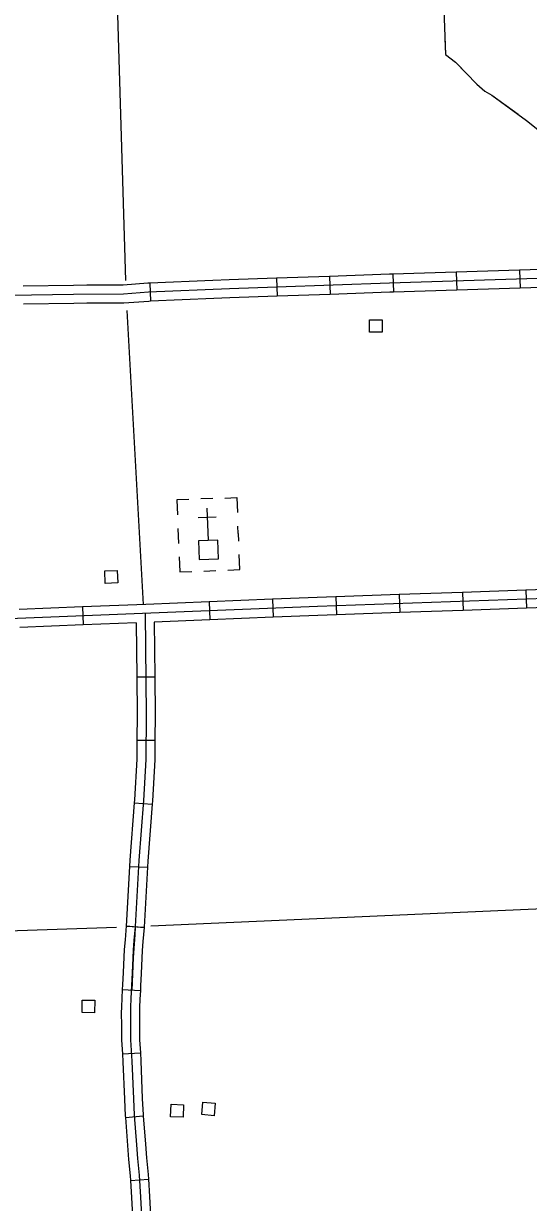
# Model space of a CAD drawing. Extents: x 1084508 to 1142749, y 1057638 to 1093403.
# Drawn here: x 1127220 to 1128540, y 1076982 to 1080063 of the extents above; entities that cross this region are included whole.
import ezdxf

# ---------------------------------------------------------------- set-up
doc = ezdxf.new("R2010")
doc.units = 0
for name, color, linetype in [('Level 2', 7, 'Continuous'), ('Level 32', 7, 'Continuous'), ('Level 43', 7, 'Continuous'), ('Level 45', 7, 'Continuous'), ('Level 5', 7, 'Continuous'), ('Level 56', 7, 'Continuous'), ('Level 57', 7, 'Continuous')]:
    doc.layers.add(name, color=color, linetype=linetype)

msp = doc.modelspace()

# ---------------------------------------------------------------- linework, layer by layer
at = {"layer": 'Level 2'}
for points in [[(1127552.7, 1077704.2), (1129092.1, 1077772.7)], [(1125830.3, 1077646.6), (1127462.7, 1077700.8)]]:
    msp.add_lwpolyline(points, dxfattribs=at)
at = {"layer": 'Level 32'}
for p, q in [((1128351.1, 1079413.3), (1128352.6, 1079366.3)), ((1128516.7, 1079418.5), (1128518.2, 1079371.5)), ((1128019.7, 1079402.1), (1128021.4, 1079355.1)), ((1128185.4, 1079408.1), (1128186.9, 1079361.1)), ((1128533.5, 1078581.9), (1128535.2, 1078534.9)), ((1127705.3, 1078551.4), (1127707.2, 1078504.3)), ((1127870.9, 1078558), (1127872.8, 1078511)), ((1128036.6, 1078564.4), (1128038.3, 1078517.4)), ((1128202.3, 1078570.3), (1128203.9, 1078523.2)), ((1128367.9, 1078576.1), (1128369.5, 1078529)), ((1127374.1, 1078538.1), (1127376, 1078491)), ((1127515.7, 1078355.2), (1127562.8, 1078355.6)), ((1127516.1, 1078189.8), (1127563.2, 1078189.5)), ((1127508.9, 1078025.9), (1127555.8, 1078022.3)), ((1127496.5, 1077860.1), (1127543.6, 1077857.6)), ((1127487.9, 1077704.3), (1127534.8, 1077700.6)), ((1127488, 1077703.7), (1127535, 1077701.2)), ((1127478, 1077538.3), (1127525.1, 1077535.7)), ((1127478.1, 1077370.1), (1127525.1, 1077372.8)), ((1127485.9, 1077204.1), (1127532.8, 1077207.6)), ((1127499.4, 1077039.2), (1127546.4, 1077042.2))]:
    msp.add_line(p, q, dxfattribs=at)
for points in [[(1129179.9, 1079419.9), (1128984.1, 1079412.9), (1128917.6, 1079408.3), (1128868.1, 1079406), (1128177.1, 1079384.3), (1127881.8, 1079373.5)], [(1128351.1, 1079413.3), (1128185.4, 1079408.1)], [(1128516.7, 1079418.5), (1128351.1, 1079413.3)], [(1128682.4, 1079423.7), (1128516.7, 1079418.5)], [(1128019.7, 1079402.1), (1127880.9, 1079397)], [(1128185.4, 1079408.1), (1128176.3, 1079407.9), (1128019.7, 1079402.1)], [(1128021.4, 1079355.1), (1127882.6, 1079350)], [(1128186.9, 1079361.1), (1128177.9, 1079360.8), (1128021.4, 1079355.1)], [(1128352.6, 1079366.3), (1128186.9, 1079361.1)], [(1128518.2, 1079371.5), (1128352.6, 1079366.3)], [(1128683.9, 1079376.7), (1128518.2, 1079371.5)], [(1129196.6, 1078587.5), (1128941.3, 1078575.1), (1128634.4, 1078561.9), (1127988.1, 1078539.2), (1127204.3, 1078507.7), (1126424.1, 1078473.2), (1125844.7, 1078453.4), (1125775.1, 1078452), (1125644, 1078454.9), (1125008.9, 1078475.4), (1124875.6, 1078476.2), (1124221.5, 1078493.7), (1123437.7, 1078515), (1123346.8, 1078517.9), (1123186.4, 1078518.7), (1122656.8, 1078518.7), (1122554.3, 1078519.4), (1122372.6, 1078523.8), (1121900.1, 1078538.5), (1121106.8, 1078563.4), (1120977.1, 1078569.2)], [(1128533.5, 1078581.9), (1128367.9, 1078576.1)], [(1128698.9, 1078588.2), (1128633.4, 1078585.4), (1128533.5, 1078581.9)], [(1127705.3, 1078551.4), (1127539.7, 1078544.7)], [(1127870.9, 1078558), (1127705.3, 1078551.4)], [(1128036.6, 1078564.4), (1127987.2, 1078562.7), (1127870.9, 1078558)], [(1128202.3, 1078570.3), (1128036.6, 1078564.4)], [(1128367.9, 1078576.1), (1128202.3, 1078570.3)], [(1127374.1, 1078538.1), (1127208.5, 1078531.4)], [(1127539.7, 1078544.7), (1127374.1, 1078538.1)], [(1127537.9, 1078521.1), (1127540.1, 1078256.9), (1127539.4, 1078139), (1127533, 1078032.6), (1127520.9, 1077875), (1127511.5, 1077702.5)], [(1128203.9, 1078523.2), (1128038.3, 1078517.4)], [(1128369.5, 1078529), (1128203.9, 1078523.2)], [(1128535.2, 1078534.9), (1128369.5, 1078529)], [(1128701, 1078541.2), (1128635.3, 1078538.4), (1128535.2, 1078534.9)], [(1127376, 1078491), (1127210.4, 1078484.4)], [(1127514.6, 1078496.6), (1127376, 1078491)], [(1127514.6, 1078496.6), (1127515.7, 1078355.2)], [(1127707.2, 1078504.3), (1127561.6, 1078498.5)], [(1127561.6, 1078498.5), (1127562.8, 1078355.6)], [(1127872.8, 1078511), (1127707.2, 1078504.3)], [(1128038.3, 1078517.4), (1127989, 1078515.7), (1127872.8, 1078511)], [(1127515.7, 1078355.2), (1127516.5, 1078256.9), (1127516.1, 1078189.8)], [(1127562.8, 1078355.6), (1127563.6, 1078256.9), (1127563.2, 1078189.5)], [(1127516.1, 1078189.8), (1127515.8, 1078139.8), (1127509.5, 1078034.2), (1127508.9, 1078025.9)], [(1127563.2, 1078189.5), (1127562.9, 1078138.3), (1127556.5, 1078031), (1127555.8, 1078022.3)], [(1127508.9, 1078025.9), (1127497.4, 1077876.5), (1127496.5, 1077860.1)], [(1127555.8, 1078022.3), (1127544.4, 1077873.4), (1127543.6, 1077857.6)], [(1127496.5, 1077860.1), (1127488, 1077703.7)], [(1127543.6, 1077857.6), (1127535, 1077701.2)], [(1127487.9, 1077704.3), (1127485, 1077667.8), (1127483, 1077642.8), (1127480.2, 1077582.5), (1127478.7, 1077550.3), (1127478, 1077538.3)], [(1127511.4, 1077702.4), (1127508.5, 1077665.9), (1127506.4, 1077641.3), (1127503.7, 1077581.4), (1127502.2, 1077549.1), (1127500.3, 1077514.3), (1127499.6, 1077492.3), (1127499, 1077476.1), (1127499.1, 1077445), (1127499.6, 1077406.3), (1127502.8, 1077350.7), (1127506.8, 1077252.5), (1127509.1, 1077209.5), (1127514.8, 1077132.6), (1127517.8, 1077096.1), (1127522.1, 1077053.1), (1127525.8, 1076995.6), (1127529.1, 1076931.2), (1127530.5, 1076840.1), (1127530.5, 1076838.3)], [(1127511.5, 1077702.5), (1127510.3, 1077681.2), (1127506, 1077621.5), (1127502.5, 1077535.6)], [(1127534.8, 1077700.6), (1127532, 1077664), (1127529.9, 1077639.8), (1127527.2, 1077580.3), (1127525.7, 1077547.9), (1127525.1, 1077535.7)], [(1127478, 1077538.3), (1127476.8, 1077515.3), (1127476.1, 1077493.1), (1127475.4, 1077476.5), (1127475.6, 1077444.8), (1127476, 1077405.5), (1127478.1, 1077370.1)], [(1127525.1, 1077535.7), (1127523.8, 1077513.2), (1127523.1, 1077491.4), (1127522.5, 1077475.7), (1127522.6, 1077445.2), (1127523.1, 1077407.1), (1127525.1, 1077372.8)], [(1127478.1, 1077370.1), (1127479.3, 1077349.5), (1127483.3, 1077251.4), (1127485.6, 1077208), (1127485.9, 1077204.1)], [(1127525.1, 1077372.8), (1127526.3, 1077351.8), (1127530.3, 1077253.6), (1127532.6, 1077211), (1127532.8, 1077207.6)], [(1127485.9, 1077204.1), (1127491.3, 1077130.7), (1127494.4, 1077093.9), (1127498.7, 1077051.2), (1127499.4, 1077039.2)], [(1127532.8, 1077207.6), (1127538.3, 1077134.4), (1127541.3, 1077098.2), (1127545.6, 1077055), (1127546.4, 1077042.2)], [(1127546.4, 1077042.2), (1127549.3, 1076996.9), (1127552.6, 1076932), (1127553.5, 1076875.5)], [(1127499.4, 1077039.2), (1127502.3, 1076994.2), (1127505.5, 1076930.4), (1127506.4, 1076874.8)]]:
    msp.add_lwpolyline(points, dxfattribs=at)
at = {"layer": 'Level 43'}
for points in [[(1128317.9, 1080122.9), (1128322.8, 1079982.2), (1128349.2, 1079961.8), (1128405.3, 1079904.5), (1128426.4, 1079886.4), (1128444.2, 1079875.8), (1128535, 1079809.4), (1128603.6, 1079754.4)], [(1128321.3, 1080025), (1128322.8, 1079982.2), (1128349.2, 1079961.8), (1128382.8, 1079927.5)], [(1128412.4, 1079898.5), (1128426.4, 1079886.4), (1128444.2, 1079875.8), (1128512.9, 1079825.6)]]:
    msp.add_lwpolyline(points, dxfattribs=at)
at = {"layer": 'Level 45'}
for p, q in [((1127549.5, 1079384.1), (1127551.6, 1079337)), ((1127881, 1079397), (1127882.5, 1079350))]:
    msp.add_line(p, q, dxfattribs=at)
for points in [[(1127549.5, 1079384.1), (1127544.9, 1079383.9), (1127480.5, 1079379.2), (1127384.9, 1079378.7)], [(1127715.1, 1079391.3), (1127549.5, 1079384.1)], [(1127881, 1079397), (1127757.2, 1079393.2), (1127715.1, 1079391.3)], [(1127881.8, 1079373.5), (1127758.1, 1079369.6), (1127546.3, 1079360.4), (1127481.4, 1079355.7), (1127350.7, 1079354.9), (1127129.6, 1079351.1), (1126888.5, 1079343.3), (1126648.8, 1079325.6), (1126520.5, 1079320.9), (1126369.8, 1079312.4), (1125792, 1079296.2)], [(1127384.9, 1079378.7), (1127350.4, 1079378.5), (1127218.9, 1079376.2)], [(1127385.2, 1079331.6), (1127351, 1079331.4), (1127219.7, 1079329.1)], [(1127551.6, 1079337), (1127547.6, 1079336.8), (1127482.3, 1079332.2), (1127385.2, 1079331.6)], [(1127717.2, 1079344.3), (1127551.6, 1079337)], [(1127882.5, 1079350), (1127759, 1079346.1), (1127717.2, 1079344.3)]]:
    msp.add_lwpolyline(points, dxfattribs=at)
at = {"layer": 'Level 5'}
for points in [[(1127465.4, 1080085.3), (1127486.1, 1079391)], [(1127489.8, 1079313.2), (1127532.8, 1078544.4)]]:
    msp.add_lwpolyline(points, dxfattribs=at)
at = {"layer": 'Level 56'}
for points in [[(1128124.8, 1079255.8), (1128124.8, 1079288.5), (1128157.5, 1079288.5), (1128157.5, 1079255.8)], [(1127433.5, 1078599.6), (1127432.1, 1078632.2), (1127464.9, 1078633.5), (1127466.2, 1078600.9)], [(1127372.8, 1077477.9), (1127373.3, 1077510.6), (1127406.1, 1077510.1), (1127405.6, 1077477.4)], [(1127604.4, 1077205.5), (1127605.7, 1077238.1), (1127638.4, 1077236.8), (1127637.1, 1077204.2)], [(1127685.6, 1077211.1), (1127688.3, 1077243.7), (1127721, 1077240.9), (1127718.2, 1077208.4)]]:
    msp.add_lwpolyline(points, close=True, dxfattribs=at)
at = {"layer": 'Level 57'}
for p, q in [((1127714.8, 1078821.4), (1127683.4, 1078820.2)), ((1127698.9, 1078796.5), (1127702.3, 1078712)), ((1127676.3, 1078772), (1127723.4, 1078773.9)), ((1127623.5, 1078742.9), (1127625.1, 1078703.7)), ((1127781.1, 1078729.9), (1127780.3, 1078749.2)), ((1127781.1, 1078729.9), (1127781.9, 1078710)), ((1127691, 1078632), (1127722.3, 1078633.3))]:
    msp.add_line(p, q, dxfattribs=at)
for points in [[(1127651.9, 1078818.9), (1127620.5, 1078817.7), (1127622.1, 1078778.5)], [(1127745.9, 1078822.7), (1127777.3, 1078824), (1127778.9, 1078784.8)], [(1127753.5, 1078634.5), (1127784.9, 1078635.8), (1127783.3, 1078675)], [(1127626.5, 1078668.7), (1127628.1, 1078629.5), (1127659.4, 1078630.7)]]:
    msp.add_lwpolyline(points, dxfattribs=at)
msp.add_lwpolyline([(1127729.6, 1078664.1), (1127727.6, 1078713), (1127676.9, 1078711), (1127678.8, 1078662.1)], close=True, dxfattribs=at)

doc.saveas('drawing.dxf')
